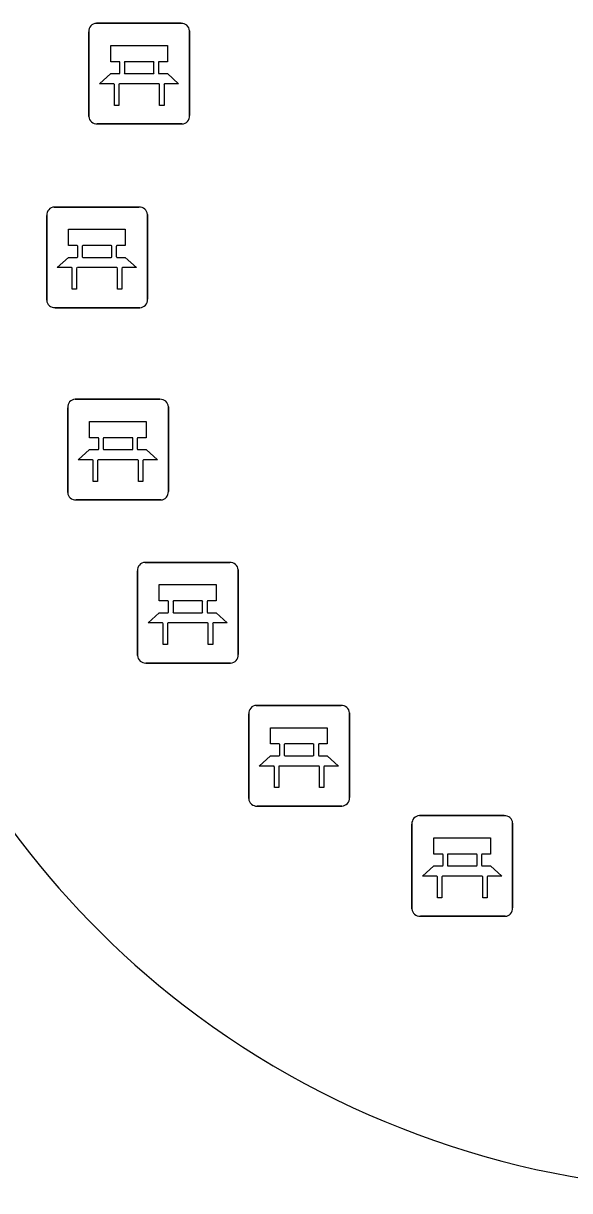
# Model space of a CAD drawing. Extents: x 158455 to 159797, y 387218 to 388672.
# Drawn here: x 159208.26 to 159213.68, y 387488.83 to 387500.42 of the extents above; entities that cross this region are included whole.
import ezdxf

# ---------------------------------------------------------------- set-up
doc = ezdxf.new("R2010")
doc.units = 0
for name, color, linetype in [('IMGEO_Bank', 7, 'Continuous'), ('IMGEO_Groenvoorziening', 7, 'Continuous'), ('IMGEO_Voetpad_open', 7, 'Continuous')]:
    doc.layers.add(name, color=color, linetype=linetype)

msp = doc.modelspace()

# ---------------------------------------------------------------- linework, layer by layer
at = {"layer": 'IMGEO_Bank'}
for p, q in [((159208.981, 387500.422), (159209.822, 387500.422)), ((159209.822, 387500.422), (159208.981, 387500.422)), ((159208.906, 387499.497), (159208.906, 387500.338)), ((159208.906, 387500.338), (159208.906, 387499.497)), ((159209.906, 387500.347), (159209.906, 387499.506)), ((159209.906, 387499.506), (159209.906, 387500.347)), ((159209.547, 387500.04), (159209.265, 387500.04)), ((159209.215, 387499.928), (159209.215, 387500.034)), ((159209.259, 387500.034), (159209.259, 387499.928)), ((159209.265, 387499.922), (159209.547, 387499.922)), ((159209.553, 387499.928), (159209.553, 387500.034)), ((159209.597, 387500.034), (159209.597, 387499.928)), ((159209.603, 387499.82), (159209.21, 387499.82)), ((159209.831, 387499.422), (159208.99, 387499.422)), ((159208.99, 387499.422), (159209.831, 387499.422)), ((159208.563, 387498.597), (159209.404, 387498.597)), ((159209.404, 387498.597), (159208.563, 387498.597)), ((159208.488, 387497.672), (159208.488, 387498.513)), ((159208.488, 387498.513), (159208.488, 387497.672)), ((159209.488, 387498.522), (159209.488, 387497.681)), ((159209.488, 387497.681), (159209.488, 387498.522)), ((159208.797, 387498.103), (159208.797, 387498.209)), ((159208.841, 387498.209), (159208.841, 387498.103)), ((159209.129, 387498.215), (159208.847, 387498.215)), ((159209.135, 387498.103), (159209.135, 387498.209)), ((159209.179, 387498.209), (159209.179, 387498.103)), ((159208.847, 387498.097), (159209.129, 387498.097)), ((159209.185, 387497.995), (159208.792, 387497.995)), ((159209.413, 387497.597), (159208.572, 387497.597)), ((159208.572, 387497.597), (159209.413, 387497.597)), ((159208.771, 387496.687), (159209.612, 387496.687)), ((159209.612, 387496.687), (159208.771, 387496.687)), ((159208.696, 387495.762), (159208.696, 387496.603)), ((159208.696, 387496.603), (159208.696, 387495.762)), ((159209.696, 387496.612), (159209.696, 387495.771)), ((159209.696, 387495.771), (159209.696, 387496.612)), ((159209.005, 387496.193), (159209.005, 387496.299)), ((159209.049, 387496.299), (159209.049, 387496.193)), ((159209.337, 387496.305), (159209.055, 387496.305)), ((159209.343, 387496.193), (159209.343, 387496.299)), ((159209.387, 387496.299), (159209.387, 387496.193)), ((159209.055, 387496.187), (159209.337, 387496.187)), ((159209.393, 387496.085), (159209, 387496.085)), ((159209.621, 387495.687), (159208.78, 387495.687)), ((159208.78, 387495.687), (159209.621, 387495.687)), ((159209.464, 387495.067), (159210.305, 387495.067)), ((159210.305, 387495.067), (159209.464, 387495.067)), ((159209.389, 387494.142), (159209.389, 387494.983)), ((159209.389, 387494.983), (159209.389, 387494.142)), ((159210.389, 387494.992), (159210.389, 387494.151)), ((159210.389, 387494.151), (159210.389, 387494.992)), ((159209.698, 387494.573), (159209.698, 387494.679)), ((159209.742, 387494.679), (159209.742, 387494.573)), ((159210.03, 387494.685), (159209.748, 387494.685)), ((159210.036, 387494.573), (159210.036, 387494.679)), ((159210.08, 387494.679), (159210.08, 387494.573)), ((159209.748, 387494.567), (159210.03, 387494.567)), ((159210.086, 387494.465), (159209.693, 387494.465)), ((159210.314, 387494.067), (159209.473, 387494.067)), ((159209.473, 387494.067), (159210.314, 387494.067)), ((159210.494, 387492.721), (159210.494, 387493.562)), ((159210.494, 387493.562), (159210.494, 387492.721)), ((159210.569, 387493.646), (159211.41, 387493.646)), ((159211.41, 387493.646), (159210.569, 387493.646)), ((159211.494, 387493.571), (159211.494, 387492.73)), ((159211.494, 387492.73), (159211.494, 387493.571)), ((159210.803, 387493.152), (159210.803, 387493.258)), ((159210.847, 387493.258), (159210.847, 387493.152)), ((159211.135, 387493.264), (159210.853, 387493.264)), ((159211.141, 387493.152), (159211.141, 387493.258)), ((159211.185, 387493.258), (159211.185, 387493.152)), ((159210.853, 387493.146), (159211.135, 387493.146)), ((159211.191, 387493.044), (159210.798, 387493.044)), ((159211.419, 387492.646), (159210.578, 387492.646)), ((159210.578, 387492.646), (159211.419, 387492.646)), ((159212.189, 387492.551), (159213.03, 387492.551)), ((159213.03, 387492.551), (159212.189, 387492.551)), ((159212.114, 387491.626), (159212.114, 387492.467)), ((159212.114, 387492.467), (159212.114, 387491.626)), ((159213.114, 387492.476), (159213.114, 387491.635)), ((159213.114, 387491.635), (159213.114, 387492.476)), ((159212.423, 387492.057), (159212.423, 387492.163)), ((159212.467, 387492.163), (159212.467, 387492.057)), ((159212.755, 387492.169), (159212.473, 387492.169)), ((159212.761, 387492.057), (159212.761, 387492.163)), ((159212.805, 387492.163), (159212.805, 387492.057)), ((159212.473, 387492.051), (159212.755, 387492.051)), ((159212.811, 387491.949), (159212.418, 387491.949)), ((159213.039, 387491.551), (159212.198, 387491.551)), ((159212.198, 387491.551), (159213.039, 387491.551))]:
    msp.add_line(p, q, dxfattribs=at)
for points in [[(159209.209, 387500.04), (159209.123, 387500.04), (159209.123, 387500.201), (159209.686, 387500.201), (159209.686, 387500.04), (159209.603, 387500.04)], [(159209.153, 387499.82), (159209.011, 387499.82), (159209.123, 387499.922), (159209.209, 387499.922)], [(159209.603, 387499.922), (159209.686, 387499.922), (159209.798, 387499.82), (159209.659, 387499.82)], [(159209.203, 387499.813), (159209.203, 387499.606), (159209.16, 387499.606), (159209.16, 387499.813)], [(159209.653, 387499.813), (159209.653, 387499.606), (159209.609, 387499.606), (159209.609, 387499.813)], [(159208.791, 387498.215), (159208.705, 387498.215), (159208.705, 387498.376), (159209.268, 387498.376), (159209.268, 387498.215), (159209.185, 387498.215)], [(159208.735, 387497.995), (159208.593, 387497.995), (159208.705, 387498.097), (159208.791, 387498.097)], [(159209.185, 387498.097), (159209.268, 387498.097), (159209.38, 387497.995), (159209.241, 387497.995)], [(159208.785, 387497.988), (159208.785, 387497.781), (159208.742, 387497.781), (159208.742, 387497.988)], [(159209.235, 387497.988), (159209.235, 387497.781), (159209.191, 387497.781), (159209.191, 387497.988)], [(159208.999, 387496.305), (159208.913, 387496.305), (159208.913, 387496.466), (159209.476, 387496.466), (159209.476, 387496.305), (159209.393, 387496.305)], [(159208.943, 387496.085), (159208.801, 387496.085), (159208.913, 387496.187), (159208.999, 387496.187)], [(159209.393, 387496.187), (159209.476, 387496.187), (159209.588, 387496.085), (159209.449, 387496.085)], [(159208.993, 387496.078), (159208.993, 387495.871), (159208.95, 387495.871), (159208.95, 387496.078)], [(159209.443, 387496.078), (159209.443, 387495.871), (159209.399, 387495.871), (159209.399, 387496.078)], [(159209.692, 387494.685), (159209.606, 387494.685), (159209.606, 387494.846), (159210.169, 387494.846), (159210.169, 387494.685), (159210.086, 387494.685)], [(159209.636, 387494.465), (159209.494, 387494.465), (159209.606, 387494.567), (159209.692, 387494.567)], [(159210.086, 387494.567), (159210.169, 387494.567), (159210.281, 387494.465), (159210.142, 387494.465)], [(159209.686, 387494.458), (159209.686, 387494.251), (159209.643, 387494.251), (159209.643, 387494.458)], [(159210.136, 387494.458), (159210.136, 387494.251), (159210.092, 387494.251), (159210.092, 387494.458)], [(159210.797, 387493.264), (159210.711, 387493.264), (159210.711, 387493.425), (159211.274, 387493.425), (159211.274, 387493.264), (159211.191, 387493.264)], [(159210.741, 387493.044), (159210.599, 387493.044), (159210.711, 387493.146), (159210.797, 387493.146)], [(159211.191, 387493.146), (159211.274, 387493.146), (159211.386, 387493.044), (159211.247, 387493.044)], [(159210.791, 387493.037), (159210.791, 387492.83), (159210.748, 387492.83), (159210.748, 387493.037)], [(159211.241, 387493.037), (159211.241, 387492.83), (159211.197, 387492.83), (159211.197, 387493.037)], [(159212.417, 387492.169), (159212.331, 387492.169), (159212.331, 387492.33), (159212.894, 387492.33), (159212.894, 387492.169), (159212.811, 387492.169)], [(159212.361, 387491.949), (159212.219, 387491.949), (159212.331, 387492.051), (159212.417, 387492.051)], [(159212.811, 387492.051), (159212.894, 387492.051), (159213.006, 387491.949), (159212.867, 387491.949)], [(159212.411, 387491.942), (159212.411, 387491.735), (159212.368, 387491.735), (159212.368, 387491.942)], [(159212.861, 387491.942), (159212.861, 387491.735), (159212.817, 387491.735), (159212.817, 387491.942)]]:
    msp.add_lwpolyline(points, dxfattribs=at)
for centre, radius, start, end in [((159208.984, 387500.344), 0.0779, 92.4484, 184.2845), ((159208.984, 387500.344), 0.0779, 92.4484, 184.2845), ((159209.828, 387500.344), 0.0779, 2.4484, 94.2845), ((159209.828, 387500.344), 0.0779, 2.4484, 94.2845), ((159209.208, 387500.033), 0.00671, 2.8957, 87.1043), ((159209.265, 387500.033), 0.00671, 92.8957, 177.1043), ((159209.547, 387500.033), 0.00671, 2.8957, 87.1043), ((159209.604, 387500.033), 0.00671, 92.8957, 177.1043), ((159209.208, 387499.929), 0.00671, 272.8957, 357.1043), ((159209.265, 387499.929), 0.00671, 182.8957, 267.1043), ((159209.547, 387499.929), 0.00671, 272.8957, 357.1043), ((159209.604, 387499.929), 0.00671, 182.8957, 267.1043), ((159209.153, 387499.813), 0.00671, 2.8957, 87.1043), ((159209.21, 387499.813), 0.00671, 92.8957, 177.1043), ((159209.602, 387499.813), 0.00671, 2.8957, 87.1043), ((159209.659, 387499.813), 0.00671, 92.8957, 177.1043), ((159208.984, 387499.5), 0.0779, 182.4484, 274.2845), ((159208.984, 387499.5), 0.0779, 182.4484, 274.2845), ((159209.828, 387499.5), 0.0779, 272.4484, 4.2845), ((159209.828, 387499.5), 0.0779, 272.4484, 4.2845), ((159208.566, 387498.519), 0.0779, 92.4484, 184.2845), ((159208.566, 387498.519), 0.0779, 92.4484, 184.2845), ((159209.41, 387498.519), 0.0779, 2.4484, 94.2845), ((159209.41, 387498.519), 0.0779, 2.4484, 94.2845), ((159208.79, 387498.208), 0.00671, 2.8957, 87.1043), ((159208.847, 387498.208), 0.00671, 92.8957, 177.1043), ((159209.129, 387498.208), 0.00671, 2.8957, 87.1043), ((159209.186, 387498.208), 0.00671, 92.8957, 177.1043), ((159208.79, 387498.104), 0.00671, 272.8957, 357.1043), ((159208.847, 387498.104), 0.00671, 182.8957, 267.1043), ((159209.129, 387498.104), 0.00671, 272.8957, 357.1043), ((159209.186, 387498.104), 0.00671, 182.8957, 267.1043), ((159208.735, 387497.988), 0.00671, 2.8957, 87.1043), ((159208.792, 387497.988), 0.00671, 92.8957, 177.1043), ((159209.184, 387497.988), 0.00671, 2.8957, 87.1043), ((159209.241, 387497.988), 0.00671, 92.8957, 177.1043), ((159208.566, 387497.675), 0.0779, 182.4484, 274.2845), ((159208.566, 387497.675), 0.0779, 182.4484, 274.2845), ((159209.41, 387497.675), 0.0779, 272.4484, 4.2845), ((159209.41, 387497.675), 0.0779, 272.4484, 4.2845), ((159208.774, 387496.609), 0.0779, 92.4484, 184.2845), ((159208.774, 387496.609), 0.0779, 92.4484, 184.2845), ((159209.618, 387496.609), 0.0779, 2.4484, 94.2845), ((159209.618, 387496.609), 0.0779, 2.4484, 94.2845), ((159208.998, 387496.298), 0.00671, 2.8957, 87.1043), ((159209.055, 387496.298), 0.00671, 92.8957, 177.1043), ((159209.337, 387496.298), 0.00671, 2.8957, 87.1043), ((159209.394, 387496.298), 0.00671, 92.8957, 177.1043), ((159208.998, 387496.194), 0.00671, 272.8957, 357.1043), ((159209.055, 387496.194), 0.00671, 182.8957, 267.1043), ((159209.337, 387496.194), 0.00671, 272.8957, 357.1043), ((159209.394, 387496.194), 0.00671, 182.8957, 267.1043), ((159208.943, 387496.078), 0.00671, 2.8957, 87.1043), ((159209, 387496.078), 0.00671, 92.8957, 177.1043), ((159209.392, 387496.078), 0.00671, 2.8957, 87.1043), ((159209.449, 387496.078), 0.00671, 92.8957, 177.1043), ((159208.774, 387495.765), 0.0779, 182.4484, 274.2845), ((159208.774, 387495.765), 0.0779, 182.4484, 274.2845), ((159209.618, 387495.765), 0.0779, 272.4484, 4.2845), ((159209.618, 387495.765), 0.0779, 272.4484, 4.2845), ((159209.467, 387494.989), 0.0779, 92.4484, 184.2845), ((159209.467, 387494.989), 0.0779, 92.4484, 184.2845), ((159210.311, 387494.989), 0.0779, 2.4484, 94.2845), ((159210.311, 387494.989), 0.0779, 2.4484, 94.2845), ((159209.691, 387494.678), 0.00671, 2.8957, 87.1043), ((159209.748, 387494.678), 0.00671, 92.8957, 177.1043), ((159210.03, 387494.678), 0.00671, 2.8957, 87.1043), ((159210.087, 387494.678), 0.00671, 92.8957, 177.1043), ((159209.691, 387494.574), 0.00671, 272.8957, 357.1043), ((159209.748, 387494.574), 0.00671, 182.8957, 267.1043), ((159210.03, 387494.574), 0.00671, 272.8957, 357.1043), ((159210.087, 387494.574), 0.00671, 182.8957, 267.1043), ((159209.636, 387494.458), 0.00671, 2.8957, 87.1043), ((159209.693, 387494.458), 0.00671, 92.8957, 177.1043), ((159210.085, 387494.458), 0.00671, 2.8957, 87.1043), ((159210.142, 387494.458), 0.00671, 92.8957, 177.1043), ((159209.467, 387494.145), 0.0779, 182.4484, 274.2845), ((159209.467, 387494.145), 0.0779, 182.4484, 274.2845), ((159210.311, 387494.145), 0.0779, 272.4484, 4.2845), ((159210.311, 387494.145), 0.0779, 272.4484, 4.2845), ((159210.572, 387493.568), 0.0779, 92.4484, 184.2845), ((159210.572, 387493.568), 0.0779, 92.4484, 184.2845), ((159211.416, 387493.568), 0.0779, 2.4484, 94.2845), ((159211.416, 387493.568), 0.0779, 2.4484, 94.2845), ((159210.796, 387493.257), 0.00671, 2.8957, 87.1043), ((159210.853, 387493.257), 0.00671, 92.8957, 177.1043), ((159211.135, 387493.257), 0.00671, 2.8957, 87.1043), ((159211.192, 387493.257), 0.00671, 92.8957, 177.1043), ((159210.796, 387493.153), 0.00671, 272.8957, 357.1043), ((159210.853, 387493.153), 0.00671, 182.8957, 267.1043), ((159211.135, 387493.153), 0.00671, 272.8957, 357.1043), ((159211.192, 387493.153), 0.00671, 182.8957, 267.1043), ((159210.741, 387493.037), 0.00671, 2.8957, 87.1043), ((159210.798, 387493.037), 0.00671, 92.8957, 177.1043), ((159211.19, 387493.037), 0.00671, 2.8957, 87.1043), ((159211.247, 387493.037), 0.00671, 92.8957, 177.1043), ((159211.416, 387492.724), 0.0779, 272.4484, 4.2845), ((159211.416, 387492.724), 0.0779, 272.4484, 4.2845), ((159210.572, 387492.724), 0.0779, 182.4484, 274.2845), ((159210.572, 387492.724), 0.0779, 182.4484, 274.2845), ((159212.192, 387492.473), 0.0779, 92.4484, 184.2845), ((159212.192, 387492.473), 0.0779, 92.4484, 184.2845), ((159213.036, 387492.473), 0.0779, 2.4484, 94.2845), ((159213.036, 387492.473), 0.0779, 2.4484, 94.2845), ((159212.416, 387492.162), 0.00671, 2.8957, 87.1043), ((159212.473, 387492.162), 0.00671, 92.8957, 177.1043), ((159212.755, 387492.162), 0.00671, 2.8957, 87.1043), ((159212.812, 387492.162), 0.00671, 92.8957, 177.1043), ((159212.416, 387492.058), 0.00671, 272.8957, 357.1043), ((159212.473, 387492.058), 0.00671, 182.8957, 267.1043), ((159212.755, 387492.058), 0.00671, 272.8957, 357.1043), ((159212.812, 387492.058), 0.00671, 182.8957, 267.1043), ((159212.361, 387491.942), 0.00671, 2.8957, 87.1043), ((159212.418, 387491.942), 0.00671, 92.8957, 177.1043), ((159212.81, 387491.942), 0.00671, 2.8957, 87.1043), ((159212.867, 387491.942), 0.00671, 92.8957, 177.1043), ((159212.192, 387491.629), 0.0779, 182.4484, 274.2845), ((159212.192, 387491.629), 0.0779, 182.4484, 274.2845), ((159213.036, 387491.629), 0.0779, 272.4484, 4.2845), ((159213.036, 387491.629), 0.0779, 272.4484, 4.2845)]:
    msp.add_arc(centre, radius, start, end, dxfattribs=at)
at = {"layer": 'IMGEO_Groenvoorziening'}
for centre, radius, start, end in [((159215.31, 387497.713), 8.916, 169.6029, 232.1683), ((159215.28, 387497.763), 8.937, 232.5167, 304.7419)]:
    msp.add_arc(centre, radius, start, end, dxfattribs=at)
at = {"layer": 'IMGEO_Voetpad_open'}
for centre, radius, start, end in [((159215.31, 387497.713), 8.916, 169.6029, 232.1683), ((159215.28, 387497.763), 8.937, 232.5167, 304.7419)]:
    msp.add_arc(centre, radius, start, end, dxfattribs=at)

doc.saveas('drawing.dxf')
